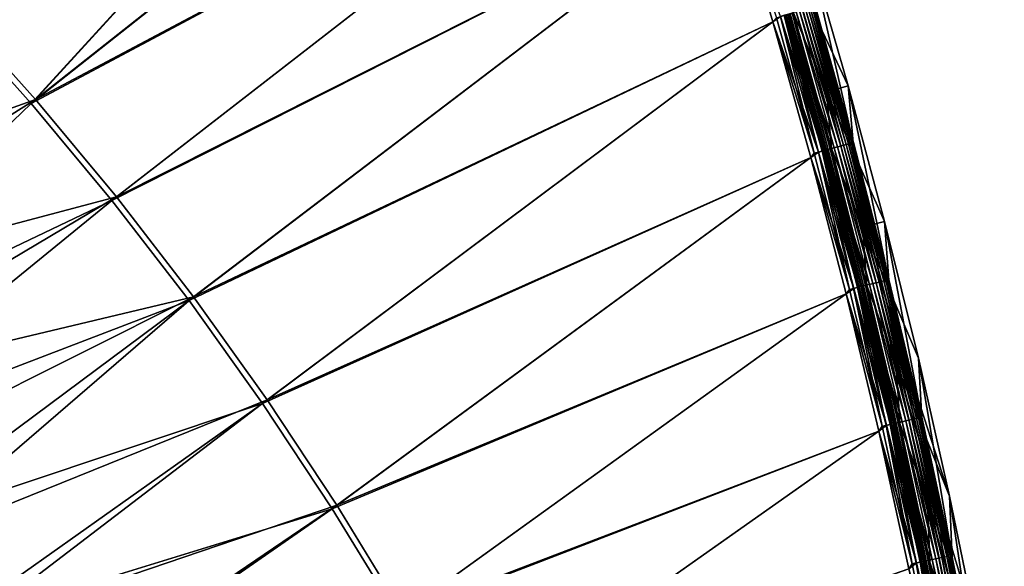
# Model space of a CAD drawing. Header units: metres. Extents: x 0 to 1400, y -1400 to 0.
# Tile 343 of 346: x 1255 to 1385, y -238 to -165. Entities that reach past the tile are written whole.
import ezdxf

# ---------------------------------------------------------------- set-up
doc = ezdxf.new("R2010")
doc.units = ezdxf.units.M

msp = doc.modelspace()

# ---------------------------------------------------------------- linework, layer by layer
at = {"layer": 'None'}
for points in [[(1256.592285, -176.447891), (1331.117065, -94.938782), (1245.461914, -164.016968)], [(1331.117065, -94.938705, -3), (1257.166016, -175.927948, -3), (1246.022583, -163.483215, -3)], [(1256.592285, -176.447891), (1337.505005, -112.436867), (1331.117065, -94.938782)], [(1331.117065, -94.938705, -3), (1337.505005, -112.436768, -3), (1257.166016, -175.927948, -3)], [(1343.552124, -130.055634), (1337.505005, -112.436867), (1256.592285, -176.447891)], [(1337.505005, -112.436768, -3), (1343.552002, -130.055511, -3), (1257.166016, -175.927948, -3)], [(1267.259277, -189.278366), (1343.552124, -130.055634), (1256.592285, -176.447891)], [(1257.166016, -175.927948, -3), (1343.552002, -130.055511, -3), (1267.845703, -188.772476, -3)], [(1349.256104, -147.788437), (1343.552124, -130.055634), (1267.259277, -189.278366)], [(1343.552002, -130.055511, -3), (1349.256104, -147.7883, -3), (1267.845703, -188.772476, -3)], [(1277.450562, -202.489853), (1349.256104, -147.788437), (1267.259277, -189.278366)], [(1267.845703, -188.772476, -3), (1349.256104, -147.7883, -3), (1278.049561, -201.998276, -3)], [(1354.61499, -165.628601), (1349.256104, -147.788437), (1277.450562, -202.489853)], [(1349.256104, -147.7883, -3), (1354.614868, -165.628448, -3), (1278.049561, -201.998276, -3)], [(1354.614868, -165.628448, -3), (1349.256104, -147.7883, -3), (1355.061279, -165.103302, -3.055977)], [(1355.616089, -164.942261, -0.112516), (1349.256104, -147.788437), (1354.61499, -165.628601)], [(1356.580933, -157.201279, -80.052361), (1359.4552, -156.343765, -80), (1364.565674, -174.090317, -80)], [(1356.580933, -157.201279, -80.052361), (1361.675415, -174.892792, -80.052361), (1357.29126, -164.359741, -5.918313)], [(1361.675415, -174.892792, -80.052361), (1356.580933, -157.201279, -80.052361), (1364.565674, -174.090317, -80)], [(1360.171753, -163.523376, -5.865956), (1365.224487, -181.601318, -5.865956), (1359.4552, -156.343765, -80)], [(1359.4552, -156.343765, -80), (1365.224487, -181.601318, -5.865956), (1364.565674, -174.090317, -80)], [(1246.022583, -163.483215, -3), (1257.166016, -175.927948, -3), (1205.782104, -194.33493, -32.128078)], [(1364.279175, -181.874756, -2.598965), (1359.243774, -163.889282, -2.598965), (1358.907837, -163.986801, -2.137379)], [(1364.572388, -181.795746, -3.09242), (1359.535522, -163.804611, -3.09242), (1359.243774, -163.889282, -2.598965)], [(1364.572388, -181.795746, -3.09242), (1359.243774, -163.889282, -2.598965), (1364.279175, -181.874756, -2.598965)], [(1364.818237, -181.729553, -3.61347), (1359.780029, -163.733673, -3.61347), (1359.535522, -163.804611, -3.09242)], [(1364.818237, -181.729553, -3.61347), (1359.535522, -163.804611, -3.09242), (1364.572388, -181.795746, -3.09242)], [(1365.013672, -181.67688, -4.157492), (1359.974365, -163.677231, -4.157492), (1359.780029, -163.733673, -3.61347)], [(1365.013672, -181.67688, -4.157492), (1359.780029, -163.733673, -3.61347), (1364.818237, -181.729553, -3.61347)], [(1365.157471, -181.638153, -4.718482), (1360.117432, -163.635727, -4.718482), (1359.974365, -163.677231, -4.157492)], [(1365.157471, -181.638153, -4.718482), (1359.974365, -163.677231, -4.157492), (1365.013672, -181.67688, -4.157492)], [(1365.248413, -181.613647, -5.290087), (1360.207886, -163.609467, -5.290087), (1360.117432, -163.635727, -4.718482)], [(1365.248413, -181.613647, -5.290087), (1360.117432, -163.635727, -4.718482), (1365.157471, -181.638153, -4.718482)], [(1365.224487, -181.601318, -5.865956), (1360.171753, -163.523376, -5.865956), (1360.207886, -163.609467, -5.290087)], [(1365.224487, -181.601318, -5.865956), (1360.207886, -163.609467, -5.290087), (1365.248413, -181.613647, -5.290087)], [(1245.461914, -164.016968), (1219.646118, -211.977234, -29.543106), (1256.592285, -176.447891)], [(1360.073853, -183.007568, -3.055977), (1354.614868, -165.628448, -3), (1355.061279, -165.103302, -3.055977)], [(1360.631714, -182.857315, -0.112516), (1355.616089, -164.942261, -0.112516), (1354.61499, -165.628601)], [(1360.073853, -183.007568, -3.055977), (1355.061279, -165.103302, -3.055977), (1355.592163, -164.949219, -3.221156)], [(1360.607544, -182.8638, -3.221156), (1355.592163, -164.949219, -3.221156), (1356.081421, -164.807205, -3.490045)], [(1360.607544, -182.8638, -3.221156), (1360.073853, -183.007568, -3.055977), (1355.592163, -164.949219, -3.221156)], [(1361.175781, -182.710739, -0.251606), (1356.157227, -164.785187, -0.251606), (1355.616089, -164.942261, -0.112516)], [(1361.175781, -182.710739, -0.251606), (1355.616089, -164.942261, -0.112516), (1360.631714, -182.857315, -0.112516)], [(1361.099609, -182.731277, -3.490045), (1356.081421, -164.807205, -3.490045), (1356.30481, -164.742355, -3.660043)], [(1361.099609, -182.731277, -3.490045), (1360.607544, -182.8638, -3.221156), (1356.081421, -164.807205, -3.490045)], [(1361.704468, -182.568329, -0.444534), (1356.683105, -164.632568, -0.444534), (1356.157227, -164.785187, -0.251606)], [(1361.704468, -182.568329, -0.444534), (1356.157227, -164.785187, -0.251606), (1361.175781, -182.710739, -0.251606)], [(1356.30481, -164.742355, -3.660043), (1356.511353, -164.682419, -3.851689), (1361.324219, -182.670776, -3.660043)], [(1361.324219, -182.670776, -3.660043), (1361.099609, -182.731277, -3.490045), (1356.30481, -164.742355, -3.660043)], [(1356.511353, -164.682419, -3.851689), (1356.866089, -164.579437, -4.292985), (1361.53186, -182.614838, -3.851689)], [(1356.511353, -164.682419, -3.851689), (1361.53186, -182.614838, -3.851689), (1361.324219, -182.670776, -3.660043)], [(1362.693359, -182.301956, -0.985015), (1357.666504, -164.347107, -0.985015), (1356.683105, -164.632568, -0.444534)], [(1362.693359, -182.301956, -0.985015), (1356.683105, -164.632568, -0.444534), (1361.704468, -182.568329, -0.444534)], [(1356.866089, -164.579437, -4.292985), (1357.132813, -164.502014, -4.797701), (1361.88855, -182.518753, -4.292985)], [(1356.866089, -164.579437, -4.292985), (1361.88855, -182.518753, -4.292985), (1361.53186, -182.614838, -3.851689)], [(1357.132813, -164.502014, -4.797701), (1357.300781, -164.453293, -5.347445), (1362.156738, -182.446503, -4.797701)], [(1357.132813, -164.502014, -4.797701), (1362.156738, -182.446503, -4.797701), (1361.88855, -182.518753, -4.292985)], [(1357.300781, -164.453293, -5.347445), (1357.29126, -164.359741, -5.918313), (1362.325439, -182.401047, -5.347445)], [(1357.29126, -164.359741, -5.918313), (1362.328369, -182.381546, -5.918313), (1362.325439, -182.401047, -5.347445)], [(1357.29126, -164.359741, -5.918313), (1361.675415, -174.892792, -80.052361), (1362.328369, -182.381546, -5.918313)], [(1357.300781, -164.453293, -5.347445), (1362.325439, -182.401047, -5.347445), (1362.156738, -182.446503, -4.797701)], [(1363.144775, -182.180328, -1.326719), (1358.115601, -164.216751, -1.326719), (1357.666504, -164.347107, -0.985015)], [(1363.144775, -182.180328, -1.326719), (1357.666504, -164.347107, -0.985015), (1362.693359, -182.301956, -0.985015)], [(1363.562134, -182.067902, -1.711938), (1358.530762, -164.096268, -1.711938), (1358.115601, -164.216751, -1.326719)], [(1363.562134, -182.067902, -1.711938), (1358.115601, -164.216751, -1.326719), (1363.144775, -182.180328, -1.326719)], [(1363.941406, -181.965744, -2.137379), (1358.907837, -163.986801, -2.137379), (1358.530762, -164.096268, -1.711938)], [(1363.941406, -181.965744, -2.137379), (1358.530762, -164.096268, -1.711938), (1363.562134, -182.067902, -1.711938)], [(1364.279175, -181.874756, -2.598965), (1358.907837, -163.986801, -2.137379), (1363.941406, -181.965744, -2.137379)], [(1287.155518, -216.062653), (1354.61499, -165.628601), (1277.450562, -202.489853)], [(1278.049561, -201.998276, -3), (1354.614868, -165.628448, -3), (1287.766846, -215.585648, -3)], [(1359.626465, -183.569412), (1354.61499, -165.628601), (1287.155518, -216.062653)], [(1354.614868, -165.628448, -3), (1359.626465, -183.569244, -3), (1287.766846, -215.585648, -3)], [(1359.626465, -183.569244, -3), (1354.614868, -165.628448, -3), (1360.073853, -183.007568, -3.055977)], [(1360.631714, -182.857315, -0.112516), (1354.61499, -165.628601), (1359.626465, -183.569412)], [(1361.675415, -174.892792, -80.052361), (1364.565674, -174.090317, -80), (1369.3573, -192.013306, -80)], [(1365.224487, -181.601318, -5.865956), (1369.930664, -199.784836, -5.865956), (1364.565674, -174.090317, -80)], [(1364.565674, -174.090317, -80), (1369.930664, -199.784836, -5.865956), (1369.3573, -192.013306, -80)], [(1361.675415, -174.892792, -80.052361), (1366.452271, -192.760193, -80.052361), (1362.328369, -182.381546, -5.918313)], [(1366.452271, -192.760193, -80.052361), (1361.675415, -174.892792, -80.052361), (1369.3573, -192.013306, -80)], [(1257.166016, -175.927948, -3), (1213.870605, -203.093506, -32.128178), (1205.782104, -194.33493, -32.128078)], [(1257.166016, -175.927948, -3), (1267.845703, -188.772476, -3), (1213.870605, -203.093506, -32.128178)], [(1219.646118, -211.977234, -29.543106), (1267.259277, -189.278366), (1256.592285, -176.447891)], [(1368.243896, -200.132477, -1.711938), (1363.562134, -182.067902, -1.711938), (1363.144775, -182.180328, -1.326719)], [(1368.625, -200.037689, -2.137379), (1363.941406, -181.965744, -2.137379), (1363.562134, -182.067902, -1.711938)], [(1368.625, -200.037689, -2.137379), (1363.562134, -182.067902, -1.711938), (1368.243896, -200.132477, -1.711938)], [(1368.964478, -199.953262, -2.598965), (1364.279175, -181.874756, -2.598965), (1363.941406, -181.965744, -2.137379)], [(1368.964478, -199.953262, -2.598965), (1363.941406, -181.965744, -2.137379), (1368.625, -200.037689, -2.137379)], [(1369.259277, -199.879944, -3.09242), (1364.572388, -181.795746, -3.09242), (1364.279175, -181.874756, -2.598965)], [(1369.259277, -199.879944, -3.09242), (1364.279175, -181.874756, -2.598965), (1368.964478, -199.953262, -2.598965)], [(1369.506348, -199.818512, -3.61347), (1364.818237, -181.729553, -3.61347), (1364.572388, -181.795746, -3.09242)], [(1369.506348, -199.818512, -3.61347), (1364.572388, -181.795746, -3.09242), (1369.259277, -199.879944, -3.09242)], [(1369.702759, -199.769638, -4.157492), (1365.013672, -181.67688, -4.157492), (1364.818237, -181.729553, -3.61347)], [(1369.702759, -199.769638, -4.157492), (1364.818237, -181.729553, -3.61347), (1369.506348, -199.818512, -3.61347)], [(1369.84729, -199.733704, -4.718482), (1365.157471, -181.638153, -4.718482), (1365.013672, -181.67688, -4.157492)], [(1369.84729, -199.733704, -4.718482), (1365.013672, -181.67688, -4.157492), (1369.702759, -199.769638, -4.157492)], [(1369.938721, -199.710968, -5.290087), (1365.248413, -181.613647, -5.290087), (1365.157471, -181.638153, -4.718482)], [(1369.938721, -199.710968, -5.290087), (1365.157471, -181.638153, -4.718482), (1369.84729, -199.733704, -4.718482)], [(1369.930664, -199.784836, -5.865956), (1365.224487, -181.601318, -5.865956), (1365.248413, -181.613647, -5.290087)], [(1369.930664, -199.784836, -5.865956), (1365.248413, -181.613647, -5.290087), (1369.938721, -199.710968, -5.290087)], [(1365.298706, -200.865021, -0.112516), (1360.631714, -182.857315, -0.112516), (1359.626465, -183.569412)], [(1364.738159, -201.004456, -3.055977), (1359.626465, -183.569244, -3), (1360.073853, -183.007568, -3.055977)], [(1364.738159, -201.004456, -3.055977), (1360.073853, -183.007568, -3.055977), (1360.607544, -182.8638, -3.221156)], [(1365.274536, -200.871048, -3.221156), (1360.607544, -182.8638, -3.221156), (1361.099609, -182.731277, -3.490045)], [(1365.274536, -200.871048, -3.221156), (1364.738159, -201.004456, -3.055977), (1360.607544, -182.8638, -3.221156)], [(1365.845581, -200.729004, -0.251606), (1361.175781, -182.710739, -0.251606), (1360.631714, -182.857315, -0.112516)], [(1365.845581, -200.729004, -0.251606), (1360.631714, -182.857315, -0.112516), (1365.298706, -200.865021, -0.112516)], [(1365.768921, -200.748062, -3.490045), (1361.099609, -182.731277, -3.490045), (1361.324219, -182.670776, -3.660043)], [(1365.768921, -200.748062, -3.490045), (1365.274536, -200.871048, -3.221156), (1361.099609, -182.731277, -3.490045)], [(1366.376831, -200.596863, -0.444534), (1361.704468, -182.568329, -0.444534), (1361.175781, -182.710739, -0.251606)], [(1366.376831, -200.596863, -0.444534), (1361.175781, -182.710739, -0.251606), (1365.845581, -200.729004, -0.251606)], [(1361.324219, -182.670776, -3.660043), (1361.53186, -182.614838, -3.851689), (1365.994751, -200.69191, -3.660043)], [(1365.994751, -200.69191, -3.660043), (1365.768921, -200.748062, -3.490045), (1361.324219, -182.670776, -3.660043)], [(1361.53186, -182.614838, -3.851689), (1361.88855, -182.518753, -4.292985), (1366.203369, -200.640015, -3.851689)], [(1361.53186, -182.614838, -3.851689), (1366.203369, -200.640015, -3.851689), (1365.994751, -200.69191, -3.660043)], [(1367.370728, -200.34967, -0.985015), (1362.693359, -182.301956, -0.985015), (1361.704468, -182.568329, -0.444534)], [(1367.370728, -200.34967, -0.985015), (1361.704468, -182.568329, -0.444534), (1366.376831, -200.596863, -0.444534)], [(1361.88855, -182.518753, -4.292985), (1362.156738, -182.446503, -4.797701), (1366.56189, -200.550842, -4.292985)], [(1361.88855, -182.518753, -4.292985), (1366.56189, -200.550842, -4.292985), (1366.203369, -200.640015, -3.851689)], [(1362.156738, -182.446503, -4.797701), (1362.325439, -182.401047, -5.347445), (1366.831421, -200.48381, -4.797701)], [(1362.156738, -182.446503, -4.797701), (1366.831421, -200.48381, -4.797701), (1366.56189, -200.550842, -4.292985)], [(1362.325439, -182.401047, -5.347445), (1362.328369, -182.381546, -5.918313), (1367.000977, -200.44162, -5.347445)], [(1362.325439, -182.401047, -5.347445), (1367.000977, -200.44162, -5.347445), (1366.831421, -200.48381, -4.797701)], [(1362.328369, -182.381546, -5.918313), (1367.019897, -200.508575, -5.918313), (1367.000977, -200.44162, -5.347445)], [(1362.328369, -182.381546, -5.918313), (1366.452271, -192.760193, -80.052361), (1367.019897, -200.508575, -5.918313)], [(1367.824463, -200.236801, -1.326719), (1363.144775, -182.180328, -1.326719), (1362.693359, -182.301956, -0.985015)], [(1367.824463, -200.236801, -1.326719), (1362.693359, -182.301956, -0.985015), (1367.370728, -200.34967, -0.985015)], [(1368.243896, -200.132477, -1.711938), (1363.144775, -182.180328, -1.326719), (1367.824463, -200.236801, -1.326719)], [(1296.36499, -229.976486), (1359.626465, -183.569412), (1287.155518, -216.062653)], [(1287.766846, -215.585648, -3), (1359.626465, -183.569244, -3), (1296.988281, -229.514313, -3)], [(1364.28894, -201.604111), (1359.626465, -183.569412), (1296.36499, -229.976486)], [(1359.626465, -183.569244, -3), (1364.288818, -201.603928, -3), (1296.988281, -229.514313, -3)], [(1364.288818, -201.603928, -3), (1359.626465, -183.569244, -3), (1364.738159, -201.004456, -3.055977)], [(1365.298706, -200.865021, -0.112516), (1359.626465, -183.569412), (1364.28894, -201.604111)], [(1267.845703, -188.772476, -3), (1223.987793, -214.82666, -32.128288), (1213.870605, -203.093506, -32.128178)], [(1219.646118, -211.977234, -29.543106), (1227.567993, -221.592545, -29.543188), (1267.259277, -189.278366)], [(1267.845703, -188.772476, -3), (1278.049561, -201.998276, -3), (1223.987793, -214.82666, -32.128288)], [(1227.567993, -221.592545, -29.543188), (1277.450562, -202.489853), (1267.259277, -189.278366)], [(1366.452271, -192.760193, -80.052361), (1369.3573, -192.013306, -80), (1373.821777, -210.098953, -80)], [(1369.930664, -199.784836, -5.865956), (1374.287598, -218.064667, -5.865956), (1369.3573, -192.013306, -80)], [(1369.3573, -192.013306, -80), (1374.287598, -218.064667, -5.865956), (1373.821777, -210.098953, -80)], [(1366.452271, -192.760193, -80.052361), (1370.902832, -210.789734, -80.052361), (1367.019897, -200.508575, -5.918313)], [(1370.902832, -210.789734, -80.052361), (1366.452271, -192.760193, -80.052361), (1377.950928, -228.33136, -80)], [(1377.950928, -228.33136, -80), (1366.452271, -192.760193, -80.052361), (1373.821777, -210.098953, -80)], [(1371.697021, -218.485046, -0.985015), (1367.370728, -200.34967, -0.985015), (1366.376831, -200.596863, -0.444534)], [(1372.152954, -218.380981, -1.326719), (1367.824463, -200.236801, -1.326719), (1367.370728, -200.34967, -0.985015)], [(1372.152954, -218.380981, -1.326719), (1367.370728, -200.34967, -0.985015), (1371.697021, -218.485046, -0.985015)], [(1372.574341, -218.284805, -1.711938), (1368.243896, -200.132477, -1.711938), (1367.824463, -200.236801, -1.326719)], [(1372.574341, -218.284805, -1.711938), (1367.824463, -200.236801, -1.326719), (1372.152954, -218.380981, -1.326719)], [(1372.957153, -218.197403, -2.137379), (1368.625, -200.037689, -2.137379), (1368.243896, -200.132477, -1.711938)], [(1372.957153, -218.197403, -2.137379), (1368.243896, -200.132477, -1.711938), (1372.574341, -218.284805, -1.711938)], [(1373.298218, -218.119568, -2.598965), (1368.964478, -199.953262, -2.598965), (1368.625, -200.037689, -2.137379)], [(1373.298218, -218.119568, -2.598965), (1368.625, -200.037689, -2.137379), (1372.957153, -218.197403, -2.137379)], [(1373.59436, -218.051971, -3.09242), (1369.259277, -199.879944, -3.09242), (1368.964478, -199.953262, -2.598965)], [(1373.59436, -218.051971, -3.09242), (1368.964478, -199.953262, -2.598965), (1373.298218, -218.119568, -2.598965)], [(1373.842529, -217.995331, -3.61347), (1369.506348, -199.818512, -3.61347), (1369.259277, -199.879944, -3.09242)], [(1373.842529, -217.995331, -3.61347), (1369.259277, -199.879944, -3.09242), (1373.59436, -218.051971, -3.09242)], [(1374.039917, -217.950272, -4.157492), (1369.702759, -199.769638, -4.157492), (1369.506348, -199.818512, -3.61347)], [(1374.039917, -217.950272, -4.157492), (1369.506348, -199.818512, -3.61347), (1373.842529, -217.995331, -3.61347)], [(1374.185059, -217.91713, -4.718482), (1369.84729, -199.733704, -4.718482), (1369.702759, -199.769638, -4.157492)], [(1374.185059, -217.91713, -4.718482), (1369.702759, -199.769638, -4.157492), (1374.039917, -217.950272, -4.157492)], [(1374.276978, -217.896164, -5.290087), (1369.938721, -199.710968, -5.290087), (1369.84729, -199.733704, -4.718482)], [(1374.276978, -217.896164, -5.290087), (1369.84729, -199.733704, -4.718482), (1374.185059, -217.91713, -4.718482)], [(1374.287598, -218.064667, -5.865956), (1369.930664, -199.784836, -5.865956), (1369.938721, -199.710968, -5.290087)], [(1374.287598, -218.064667, -5.865956), (1369.938721, -199.710968, -5.290087), (1374.276978, -217.896164, -5.290087)], [(1305.071411, -244.210526), (1364.28894, -201.604111), (1296.36499, -229.976486)], [(1296.988281, -229.514313, -3), (1364.288818, -201.603928, -3), (1305.706421, -243.763443, -3)], [(1368.600464, -219.725891), (1364.28894, -201.604111), (1305.071411, -244.210526)], [(1364.288818, -201.603928, -3), (1368.600464, -219.725693, -3), (1305.706421, -243.763443, -3)], [(1369.052246, -219.088745, -3.055977), (1364.288818, -201.603928, -3), (1364.738159, -201.004456, -3.055977)], [(1368.600464, -219.725693, -3), (1364.288818, -201.603928, -3), (1369.052246, -219.088745, -3.055977)], [(1369.615479, -218.96019, -0.112516), (1365.298706, -200.865021, -0.112516), (1364.28894, -201.604111)], [(1369.615479, -218.96019, -0.112516), (1364.28894, -201.604111), (1368.600464, -219.725891)], [(1369.052246, -219.088745, -3.055977), (1364.738159, -201.004456, -3.055977), (1365.274536, -200.871048, -3.221156)], [(1369.591187, -218.965744, -3.221156), (1365.274536, -200.871048, -3.221156), (1365.768921, -200.748062, -3.490045)], [(1369.591187, -218.965744, -3.221156), (1369.052246, -219.088745, -3.055977), (1365.274536, -200.871048, -3.221156)], [(1370.164917, -218.834778, -0.251606), (1365.845581, -200.729004, -0.251606), (1365.298706, -200.865021, -0.112516)], [(1370.164917, -218.834778, -0.251606), (1365.298706, -200.865021, -0.112516), (1369.615479, -218.96019, -0.112516)], [(1370.087891, -218.852356, -3.490045), (1365.768921, -200.748062, -3.490045), (1365.994751, -200.69191, -3.660043)], [(1370.087891, -218.852356, -3.490045), (1369.591187, -218.965744, -3.221156), (1365.768921, -200.748062, -3.490045)], [(1370.698608, -218.712952, -0.444534), (1366.376831, -200.596863, -0.444534), (1365.845581, -200.729004, -0.251606)], [(1370.698608, -218.712952, -0.444534), (1365.845581, -200.729004, -0.251606), (1370.164917, -218.834778, -0.251606)], [(1365.994751, -200.69191, -3.660043), (1366.203369, -200.640015, -3.851689), (1370.314697, -218.800598, -3.660043)], [(1370.314697, -218.800598, -3.660043), (1370.087891, -218.852356, -3.490045), (1365.994751, -200.69191, -3.660043)], [(1366.203369, -200.640015, -3.851689), (1366.56189, -200.550842, -4.292985), (1370.524292, -218.752731, -3.851689)], [(1366.203369, -200.640015, -3.851689), (1370.524292, -218.752731, -3.851689), (1370.314697, -218.800598, -3.660043)], [(1371.697021, -218.485046, -0.985015), (1366.376831, -200.596863, -0.444534), (1370.698608, -218.712952, -0.444534)], [(1366.56189, -200.550842, -4.292985), (1366.831421, -200.48381, -4.797701), (1370.884521, -218.670532, -4.292985)], [(1366.56189, -200.550842, -4.292985), (1370.884521, -218.670532, -4.292985), (1370.524292, -218.752731, -3.851689)], [(1366.831421, -200.48381, -4.797701), (1367.000977, -200.44162, -5.347445), (1371.155273, -218.608719, -4.797701)], [(1366.831421, -200.48381, -4.797701), (1371.155273, -218.608719, -4.797701), (1370.884521, -218.670532, -4.292985)], [(1367.000977, -200.44162, -5.347445), (1371.325684, -218.569824, -5.347445), (1371.155273, -218.608719, -4.797701)], [(1367.000977, -200.44162, -5.347445), (1367.019897, -200.508575, -5.918313), (1371.325684, -218.569824, -5.347445)], [(1367.019897, -200.508575, -5.918313), (1371.363281, -218.731628, -5.918313), (1371.325684, -218.569824, -5.347445)], [(1367.019897, -200.508575, -5.918313), (1370.902832, -210.789734, -80.052361), (1371.363281, -218.731628, -5.918313)], [(1278.049561, -201.998276, -3), (1232.130371, -224.976852, -32.128372), (1223.987793, -214.82666, -32.128288)], [(1227.567993, -221.592545, -29.543188), (1236.377075, -233.04895, -29.543272), (1277.450562, -202.489853)], [(1232.130371, -224.976852, -32.128372), (1278.049561, -201.998276, -3), (1239.657593, -234.996994, -32.128441)], [(1236.377075, -233.04895, -29.543272), (1287.155518, -216.062653), (1277.450562, -202.489853)], [(1278.049561, -201.998276, -3), (1287.766846, -215.585648, -3), (1239.657593, -234.996994, -32.128441)], [(1374.287598, -218.064667, -5.865956), (1378.292725, -236.431564, -5.865956), (1373.821777, -210.098953, -80)], [(1373.821777, -210.098953, -80), (1378.292725, -236.431564, -5.865956), (1377.950928, -228.33136, -80)], [(1370.902832, -210.789734, -80.052361), (1375.019165, -228.965591, -80.052361), (1371.363281, -218.731628, -5.918313)], [(1375.019165, -228.965591, -80.052361), (1370.902832, -210.789734, -80.052361), (1381.739502, -246.705246, -80)], [(1381.739502, -246.705246, -80), (1370.902832, -210.789734, -80.052361), (1377.950928, -228.33136, -80)], [(1239.657593, -234.996994, -32.128441), (1287.766846, -215.585648, -3), (1247.578247, -246.293869, -32.12851)], [(1287.766846, -215.585648, -3), (1296.988281, -229.514313, -3), (1247.578247, -246.293869, -32.12851)], [(1236.377075, -233.04895, -29.543272), (1245.369995, -245.697906, -29.54335), (1287.155518, -216.062653)], [(1245.369995, -245.697906, -29.54335), (1296.36499, -229.976486), (1287.155518, -216.062653)], [(1375.670654, -236.702881, -0.985015), (1371.697021, -218.485046, -0.985015), (1370.698608, -218.712952, -0.444534)], [(1371.155273, -218.608719, -4.797701), (1371.325684, -218.569824, -5.347445), (1375.126587, -236.81604, -4.797701)], [(1371.325684, -218.569824, -5.347445), (1375.297729, -236.780457, -5.347445), (1375.126587, -236.81604, -4.797701)], [(1371.325684, -218.569824, -5.347445), (1371.363281, -218.731628, -5.918313), (1375.297729, -236.780457, -5.347445)], [(1376.12854, -236.607666, -1.326719), (1372.152954, -218.380981, -1.326719), (1371.697021, -218.485046, -0.985015)], [(1376.12854, -236.607666, -1.326719), (1371.697021, -218.485046, -0.985015), (1375.670654, -236.702881, -0.985015)], [(1376.551636, -236.519653, -1.711938), (1372.574341, -218.284805, -1.711938), (1372.152954, -218.380981, -1.326719)], [(1376.551636, -236.519653, -1.711938), (1372.152954, -218.380981, -1.326719), (1376.12854, -236.607666, -1.326719)], [(1376.936157, -236.439697, -2.137379), (1372.957153, -218.197403, -2.137379), (1372.574341, -218.284805, -1.711938)], [(1376.936157, -236.439697, -2.137379), (1372.574341, -218.284805, -1.711938), (1376.551636, -236.519653, -1.711938)], [(1377.278687, -236.368469, -2.598965), (1373.298218, -218.119568, -2.598965), (1372.957153, -218.197403, -2.137379)], [(1377.278687, -236.368469, -2.598965), (1372.957153, -218.197403, -2.137379), (1376.936157, -236.439697, -2.137379)], [(1377.57605, -236.30661, -3.09242), (1373.59436, -218.051971, -3.09242), (1373.298218, -218.119568, -2.598965)], [(1377.57605, -236.30661, -3.09242), (1373.298218, -218.119568, -2.598965), (1377.278687, -236.368469, -2.598965)], [(1377.825195, -236.254791, -3.61347), (1373.842529, -217.995331, -3.61347), (1373.59436, -218.051971, -3.09242)], [(1377.825195, -236.254791, -3.61347), (1373.59436, -218.051971, -3.09242), (1377.57605, -236.30661, -3.09242)], [(1378.023438, -236.213562, -4.157492), (1374.039917, -217.950272, -4.157492), (1373.842529, -217.995331, -3.61347)], [(1378.023438, -236.213562, -4.157492), (1373.842529, -217.995331, -3.61347), (1377.825195, -236.254791, -3.61347)], [(1378.169189, -236.183243, -4.718482), (1374.185059, -217.91713, -4.718482), (1374.039917, -217.950272, -4.157492)], [(1378.169189, -236.183243, -4.718482), (1374.039917, -217.950272, -4.157492), (1378.023438, -236.213562, -4.157492)], [(1378.261475, -236.164063, -5.290087), (1374.276978, -217.896164, -5.290087), (1374.185059, -217.91713, -4.718482)], [(1378.261475, -236.164063, -5.290087), (1374.185059, -217.91713, -4.718482), (1378.169189, -236.183243, -4.718482)], [(1378.292725, -236.431564, -5.865956), (1374.276978, -217.896164, -5.290087), (1378.261475, -236.164063, -5.290087)], [(1378.292725, -236.431564, -5.865956), (1374.287598, -218.064667, -5.865956), (1374.276978, -217.896164, -5.290087)], [(1313.268799, -258.743652), (1368.600464, -219.725891), (1305.071411, -244.210526)], [(1305.706421, -243.763443, -3), (1368.600464, -219.725693, -3), (1313.915161, -258.311951, -3)], [(1372.559448, -237.927948), (1368.600464, -219.725891), (1313.268799, -258.743652)], [(1368.600464, -219.725693, -3), (1372.559448, -237.927734, -3), (1313.915161, -258.311951, -3)], [(1373.580322, -237.137634, -0.112516), (1369.615479, -218.96019, -0.112516), (1368.600464, -219.725891)], [(1373.014771, -237.255264, -3.055977), (1368.600464, -219.725693, -3), (1369.052246, -219.088745, -3.055977)], [(1372.559448, -237.927734, -3), (1368.600464, -219.725693, -3), (1373.014771, -237.255264, -3.055977)], [(1373.580322, -237.137634, -0.112516), (1368.600464, -219.725891), (1372.559448, -237.927948)], [(1373.014771, -237.255264, -3.055977), (1369.052246, -219.088745, -3.055977), (1369.591187, -218.965744, -3.221156)], [(1373.555908, -237.142715, -3.221156), (1369.591187, -218.965744, -3.221156), (1370.087891, -218.852356, -3.490045)], [(1373.555908, -237.142715, -3.221156), (1373.014771, -237.255264, -3.055977), (1369.591187, -218.965744, -3.221156)], [(1374.13208, -237.022888, -0.251606), (1370.164917, -218.834778, -0.251606), (1369.615479, -218.96019, -0.112516)], [(1374.13208, -237.022888, -0.251606), (1369.615479, -218.96019, -0.112516), (1373.580322, -237.137634, -0.112516)], [(1374.054688, -237.038971, -3.490045), (1370.087891, -218.852356, -3.490045), (1370.314697, -218.800598, -3.660043)], [(1374.054688, -237.038971, -3.490045), (1373.555908, -237.142715, -3.221156), (1370.087891, -218.852356, -3.490045)], [(1374.668091, -236.911407, -0.444534), (1370.698608, -218.712952, -0.444534), (1370.164917, -218.834778, -0.251606)], [(1374.668091, -236.911407, -0.444534), (1370.164917, -218.834778, -0.251606), (1374.13208, -237.022888, -0.251606)], [(1370.314697, -218.800598, -3.660043), (1370.524292, -218.752731, -3.851689), (1374.282471, -236.991608, -3.660043)], [(1374.282471, -236.991608, -3.660043), (1374.054688, -237.038971, -3.490045), (1370.314697, -218.800598, -3.660043)], [(1370.524292, -218.752731, -3.851689), (1370.884521, -218.670532, -4.292985), (1374.493042, -236.947815, -3.851689)], [(1370.524292, -218.752731, -3.851689), (1374.493042, -236.947815, -3.851689), (1374.282471, -236.991608, -3.660043)], [(1375.670654, -236.702881, -0.985015), (1370.698608, -218.712952, -0.444534), (1374.668091, -236.911407, -0.444534)], [(1370.884521, -218.670532, -4.292985), (1371.155273, -218.608719, -4.797701), (1374.854614, -236.872604, -4.292985)], [(1370.884521, -218.670532, -4.292985), (1374.854614, -236.872604, -4.292985), (1374.493042, -236.947815, -3.851689)], [(1371.155273, -218.608719, -4.797701), (1375.126587, -236.81604, -4.797701), (1374.854614, -236.872604, -4.292985)], [(1371.363281, -218.731628, -5.918313), (1375.355957, -237.041473, -5.918313), (1375.297729, -236.780457, -5.347445)], [(1371.363281, -218.731628, -5.918313), (1375.019165, -228.965591, -80.052361), (1375.355957, -237.041473, -5.918313)], [(1375.019165, -228.965591, -80.052361), (1378.796021, -247.282471, -80.052361), (1375.355957, -237.041473, -5.918313)], [(1378.796021, -247.282471, -80.052361), (1375.019165, -228.965591, -80.052361), (1385.182617, -265.215179, -80)], [(1385.182617, -265.215179, -80), (1375.019165, -228.965591, -80.052361), (1381.739502, -246.705246, -80)], [(1378.292725, -236.431564, -5.865956), (1381.943359, -254.876266, -5.865956), (1377.950928, -228.33136, -80)], [(1377.950928, -228.33136, -80), (1381.943359, -254.876266, -5.865956), (1381.739502, -246.705246, -80)], [(1245.369995, -245.697906, -29.54335), (1254.230103, -259.267792, -29.543425), (1296.36499, -229.976486)], [(1247.578247, -246.293869, -32.12851), (1296.988281, -229.514313, -3), (1255.138428, -257.906708, -32.128574)], [(1254.230103, -259.267792, -29.543425), (1305.071411, -244.210526), (1296.36499, -229.976486)], [(1296.988281, -229.514313, -3), (1305.706421, -243.763443, -3), (1255.138428, -257.906708, -32.128574)], [(1379.289917, -254.997971, -0.985015), (1375.670654, -236.702881, -0.985015), (1374.668091, -236.911407, -0.444534)], [(1375.126587, -236.81604, -4.797701), (1375.297729, -236.780457, -5.347445), (1378.743652, -255.100571, -4.797701)], [(1375.297729, -236.780457, -5.347445), (1378.915527, -255.068298, -5.347445), (1378.743652, -255.100571, -4.797701)], [(1375.297729, -236.780457, -5.347445), (1375.355957, -237.041473, -5.918313), (1378.915527, -255.068298, -5.347445)], [(1379.749512, -254.911636, -1.326719), (1376.12854, -236.607666, -1.326719), (1375.670654, -236.702881, -0.985015)], [(1379.749512, -254.911636, -1.326719), (1375.670654, -236.702881, -0.985015), (1379.289917, -254.997971, -0.985015)], [(1380.174316, -254.831833, -1.711938), (1376.551636, -236.519653, -1.711938), (1376.12854, -236.607666, -1.326719)], [(1380.174316, -254.831833, -1.711938), (1376.12854, -236.607666, -1.326719), (1379.749512, -254.911636, -1.326719)], [(1380.560181, -254.759338, -2.137379), (1376.936157, -236.439697, -2.137379), (1376.551636, -236.519653, -1.711938)], [(1380.560181, -254.759338, -2.137379), (1376.551636, -236.519653, -1.711938), (1380.174316, -254.831833, -1.711938)], [(1380.904053, -254.694748, -2.598965), (1377.278687, -236.368469, -2.598965), (1376.936157, -236.439697, -2.137379)], [(1380.904053, -254.694748, -2.598965), (1376.936157, -236.439697, -2.137379), (1380.560181, -254.759338, -2.137379)], [(1381.202515, -254.638672, -3.09242), (1377.57605, -236.30661, -3.09242), (1377.278687, -236.368469, -2.598965)], [(1381.202515, -254.638672, -3.09242), (1377.278687, -236.368469, -2.598965), (1380.904053, -254.694748, -2.598965)], [(1381.452759, -254.591675, -3.61347), (1377.825195, -236.254791, -3.61347), (1377.57605, -236.30661, -3.09242)], [(1381.452759, -254.591675, -3.61347), (1377.57605, -236.30661, -3.09242), (1381.202515, -254.638672, -3.09242)], [(1381.651733, -254.554306, -4.157492), (1378.023438, -236.213562, -4.157492), (1377.825195, -236.254791, -3.61347)], [(1381.651733, -254.554306, -4.157492), (1377.825195, -236.254791, -3.61347), (1381.452759, -254.591675, -3.61347)], [(1381.797974, -254.52681, -4.718482), (1378.169189, -236.183243, -4.718482), (1378.023438, -236.213562, -4.157492)], [(1381.797974, -254.52681, -4.718482), (1378.023438, -236.213562, -4.157492), (1381.651733, -254.554306, -4.157492)], [(1381.890625, -254.509415, -5.290087), (1378.261475, -236.164063, -5.290087), (1378.169189, -236.183243, -4.718482)], [(1381.890625, -254.509415, -5.290087), (1378.169189, -236.183243, -4.718482), (1381.797974, -254.52681, -4.718482)], [(1381.943359, -254.876266, -5.865956), (1378.261475, -236.164063, -5.290087), (1381.890625, -254.509415, -5.290087)], [(1381.943359, -254.876266, -5.865956), (1378.292725, -236.431564, -5.865956), (1378.261475, -236.164063, -5.290087)], [(1377.191528, -255.392151, -0.112516), (1373.580322, -237.137634, -0.112516), (1372.559448, -237.927948)], [(1376.623779, -255.49881, -3.055977), (1372.559448, -237.927734, -3), (1373.014771, -237.255264, -3.055977)], [(1376.623779, -255.49881, -3.055977), (1373.014771, -237.255264, -3.055977), (1373.555908, -237.142715, -3.221156)], [(1377.166992, -255.396759, -3.221156), (1373.555908, -237.142715, -3.221156), (1374.054688, -237.038971, -3.490045)], [(1377.166992, -255.396759, -3.221156), (1376.623779, -255.49881, -3.055977), (1373.555908, -237.142715, -3.221156)], [(1377.745361, -255.288116, -0.251606), (1374.13208, -237.022888, -0.251606), (1373.580322, -237.137634, -0.112516)], [(1377.745361, -255.288116, -0.251606), (1373.580322, -237.137634, -0.112516), (1377.191528, -255.392151, -0.112516)], [(1377.667725, -255.302704, -3.490045), (1374.054688, -237.038971, -3.490045), (1374.282471, -236.991608, -3.660043)], [(1377.667725, -255.302704, -3.490045), (1377.166992, -255.396759, -3.221156), (1374.054688, -237.038971, -3.490045)], [(1378.283325, -255.187042, -0.444534), (1374.668091, -236.911407, -0.444534), (1374.13208, -237.022888, -0.251606)], [(1378.283325, -255.187042, -0.444534), (1374.13208, -237.022888, -0.251606), (1377.745361, -255.288116, -0.251606)], [(1374.282471, -236.991608, -3.660043), (1374.493042, -236.947815, -3.851689), (1377.896362, -255.25975, -3.660043)], [(1377.896362, -255.25975, -3.660043), (1377.667725, -255.302704, -3.490045), (1374.282471, -236.991608, -3.660043)], [(1374.493042, -236.947815, -3.851689), (1374.854614, -236.872604, -4.292985), (1378.107666, -255.220047, -3.851689)], [(1374.493042, -236.947815, -3.851689), (1378.107666, -255.220047, -3.851689), (1377.896362, -255.25975, -3.660043)], [(1379.289917, -254.997971, -0.985015), (1374.668091, -236.911407, -0.444534), (1378.283325, -255.187042, -0.444534)], [(1374.854614, -236.872604, -4.292985), (1375.126587, -236.81604, -4.797701), (1378.470703, -255.151855, -4.292985)], [(1374.854614, -236.872604, -4.292985), (1378.470703, -255.151855, -4.292985), (1378.107666, -255.220047, -3.851689)], [(1375.126587, -236.81604, -4.797701), (1378.743652, -255.100571, -4.797701), (1378.470703, -255.151855, -4.292985)], [(1375.355957, -237.041473, -5.918313), (1378.995361, -255.428894, -5.918313), (1378.915527, -255.068298, -5.347445)], [(1375.355957, -237.041473, -5.918313), (1378.796021, -247.282471, -80.052361), (1378.995361, -255.428894, -5.918313)]]:
    msp.add_3dface(points, dxfattribs=at)

doc.saveas('drawing.dxf')
